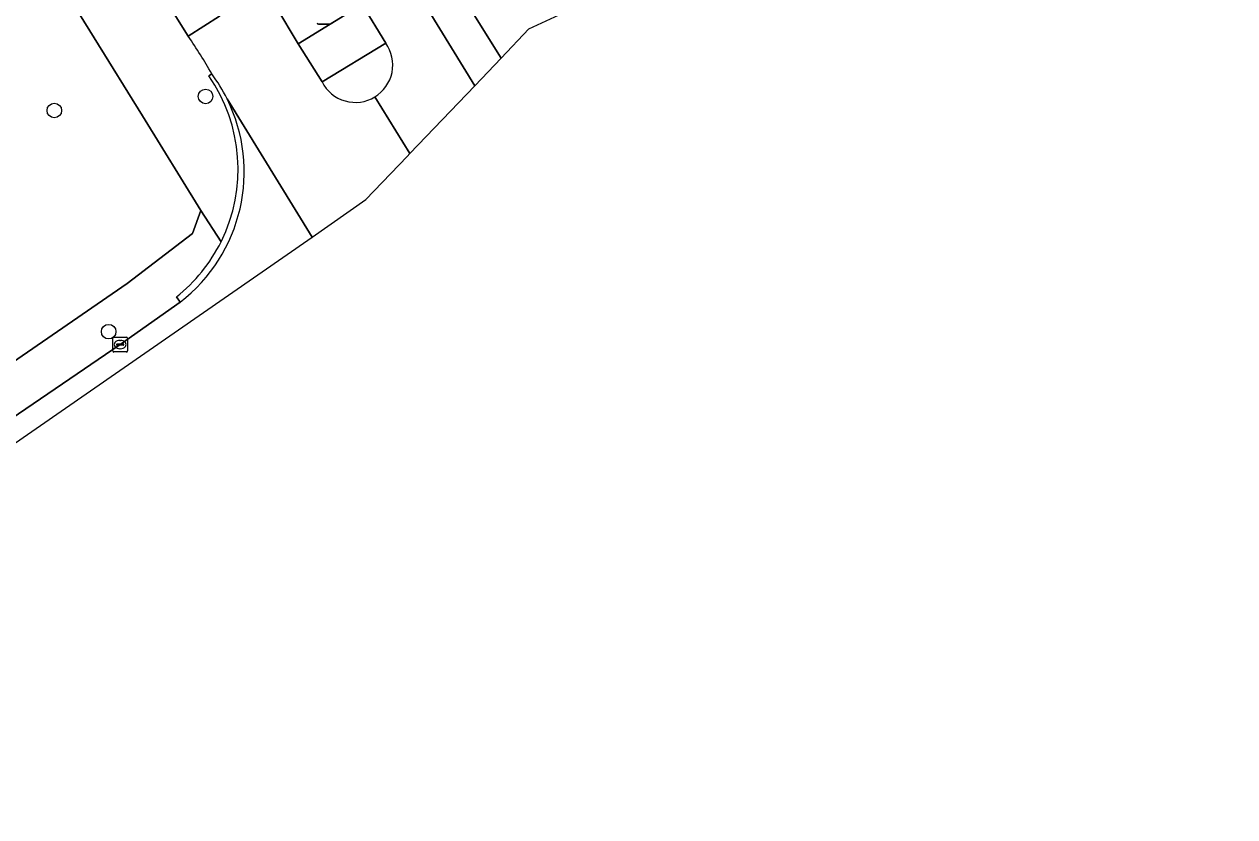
# Model space of a CAD drawing. Extents: x 157767 to 159172, y 387839 to 389425.
# Drawn here: x 158730.9 to 158812.2, y 388017.5 to 388070.6 of the extents above; entities that cross this region are included whole.
import ezdxf

# ---------------------------------------------------------------- set-up
doc = ezdxf.new("R2010")
doc.units = 0
for name, color, linetype in [('IMGEO_Berm_groen', 7, 'Continuous'), ('IMGEO_Boom', 7, 'Continuous'), ('IMGEO_Erf', 7, 'Continuous'), ('IMGEO_Fietspad_open', 7, 'Continuous'), ('IMGEO_Kolk', 7, 'Continuous'), ('IMGEO_Lichtmast', 7, 'Continuous'), ('IMGEO_Rijbaan_lokaal_gesloten', 7, 'Continuous'), ('IMGEO_Verkeerseiland_groen', 7, 'Continuous'), ('IMGEO_Voetpad_open', 7, 'Continuous')]:
    doc.layers.add(name, color=color, linetype=linetype)

msp = doc.modelspace()

# ---------------------------------------------------------------- linework, layer by layer
at = {"layer": 'IMGEO_Berm_groen'}
msp.add_lwpolyline([(158740.295, 388093.103), (158736.089, 388090.495), (158738.301, 388086.925), (158745.451, 388075.668), (158746.985, 388073.135), (158747.767, 388071.845), (158749.269, 388069.332), (158753.558, 388071.961), (158750.922, 388076.09), (158749.797, 388077.971), (158749.242, 388078.803)], close=True, dxfattribs=at)
at = {"layer": 'IMGEO_Boom'}
for centre in [(158743.047, 388065.803), (158732.894, 388064.859), (158736.544, 388050.022)]:
    msp.add_circle(centre, 0.489, dxfattribs=at)
at = {"layer": 'IMGEO_Erf'}
for points in [[(158737.779, 388053.263), (158742.17, 388056.603), (158742.727, 388058.158), (158738.82, 388064.497), (158716.081, 388101.143), (158691.111, 388085.534), (158661.715, 388067.158), (158686.368, 388027.385), (158687.799, 388025.086)], [(158692.292, 388023.949), (158718.867, 388040.551), (158726.396, 388045.415), (158737.779, 388053.263)]]:
    msp.add_lwpolyline(points, dxfattribs=at)
at = {"layer": 'IMGEO_Fietspad_open'}
msp.add_lwpolyline([(158760.955, 388071.476), (158762.89, 388068.369), (158762.89, 388068.369), (158764.763, 388070.328), (158776.102, 388075.6), (158794.916, 388077.498), (158812.157, 388075.952)], dxfattribs=at)
at = {"layer": 'IMGEO_Kolk'}
for p, q in [((158736.89, 388049.657), (158737.742, 388049.657)), ((158736.815, 388048.731), (158736.815, 388049.583)), ((158737.074, 388049.151), (158737.074, 388049.163)), ((158737.512, 388049.114), (158737.114, 388049.114)), ((158737.117, 388049.2), (158737.515, 388049.2)), ((158737.326, 388048.877), (158737.301, 388048.877)), ((158737.303, 388049.437), (158737.328, 388049.437)), ((158737.558, 388049.163), (158737.558, 388049.151)), ((158737.816, 388049.583), (158737.816, 388048.731)), ((158737.742, 388048.657), (158736.89, 388048.657))]:
    msp.add_line(p, q, dxfattribs=at)
for points in [[(158736.89, 388049.657), (158737.742, 388049.657)], [(158736.815, 388048.731), (158736.815, 388049.583)], [(158737.816, 388049.583), (158737.816, 388048.731)], [(158737.742, 388048.657), (158736.89, 388048.657)]]:
    msp.add_lwpolyline(points, dxfattribs=at)
for centre, radius, start, end in [((158736.892, 388049.581), 0.0765, 91.55205, 178.44795), ((158736.892, 388049.581), 0.0765, 91.55205, 178.44795), ((158737.74, 388049.581), 0.0765, 1.55205, 88.44795), ((158737.74, 388049.581), 0.0765, 1.55205, 88.44795), ((158737.114, 388049.16), 0.0403, 85.87752, 175.75265), ((158737.111, 388049.15), 0.0366, 178.93798, 274.71019), ((158737.515, 388049.157), 0.043, 264.86636, 352.45326), ((158737.519, 388049.162), 0.0386, 1.73085, 96.63898), ((158736.892, 388048.733), 0.0765, 181.55205, 268.44795), ((158736.892, 388048.733), 0.0765, 181.55205, 268.44795), ((158737.74, 388048.733), 0.0765, 271.55205, 358.44795), ((158737.74, 388048.733), 0.0765, 271.55205, 358.44795)]:
    msp.add_arc(centre, radius, start, end, dxfattribs=at)
for centre, major_axis, ratio, start_param, end_param in [((158737.302, 388049.157), (-0.387, 0.002), 0.722429, 4.712389, 7.853982), ((158737.327, 388049.157), (-0.39, 0.002), 0.717154, 1.570796, 4.712389)]:
    msp.add_ellipse(centre, major_axis=major_axis, ratio=ratio, start_param=start_param, end_param=end_param, dxfattribs=at)
at = {"layer": 'IMGEO_Lichtmast'}
for p, q in [((158751.422, 388070.646), (158750.632, 388070.646)), ((158750.632, 388070.646), (158751.422, 388070.646))]:
    msp.add_line(p, q, dxfattribs=at)
for centre, start, end in [((158750.632, 388070.746), 180, 270), ((158750.632, 388070.746), 180, 270), ((158751.422, 388070.746), 270, 0), ((158751.422, 388070.746), 270, 0)]:
    msp.add_arc(centre, 0.1, start, end, dxfattribs=at)
at = {"layer": 'IMGEO_Rijbaan_lokaal_gesloten'}
for points in [[(158708.957, 388122.733), (158709.196, 388122.348), (158716.28, 388110.925), (158722.314, 388101.287), (158727.798, 388092.33), (158732.593, 388084.691), (158736.373, 388078.752), (158740.216, 388072.504), (158741.891, 388069.848), (158743.983, 388071.197), (158740.753, 388076.253), (158733.391, 388087.775), (158726.201, 388099.653), (158712.286, 388122.072), (158708.425, 388127.273)], [(158761.125, 388066.522), (158754.085, 388078.005), (158750.922, 388076.09), (158753.558, 388071.961), (158755.149, 388069.378)], [(158750.868, 388066.781), (158749.269, 388069.332), (158747.767, 388071.845), (158746.985, 388073.135), (158743.983, 388071.197), (158741.891, 388069.848)], [(158754.411, 388065.767), (158756.773, 388061.969), (158761.125, 388066.522)], [(158750.198, 388056.37), (158744.491, 388065.65)], [(158744.491, 388065.65), (158750.198, 388056.37), (158753.818, 388058.877), (158756.58, 388061.767), (158756.773, 388061.969)], [(158756.773, 388061.969), (158754.411, 388065.767)], [(158688.808, 388020.7), (158690.997, 388017.476), (158722.39, 388037.107), (158750.198, 388056.37)], [(158741.336, 388052.007), (158737.316, 388049.157), (158728.071, 388042.875), (158720.505, 388037.935), (158693.378, 388021.019)]]:
    msp.add_lwpolyline(points, dxfattribs=at)
msp.add_lwpolyline([(158761.125, 388066.522), (158762.89, 388068.369), (158762.89, 388068.369), (158760.955, 388071.476), (158758.15, 388075.974), (158756.524, 388078.598), (158756.126, 388079.24), (158754.085, 388078.005)], close=True, dxfattribs=at)
for centre, radius, start, end in [((158714.779, 388051.225), 32.892, 29.29701, 34.4853), ((158753.109, 388067.914), 2.511, 301.23616, 35.66227), ((158734.693, 388060.775), 10.944, 26.45115, 36.72939), ((158753.109, 388067.914), 2.511, 206.82647, 301.23148), ((158734.639, 388060.742), 11.007, 307.47776, 26.48026)]:
    msp.add_arc(centre, radius, start, end, dxfattribs=at)
at = {"layer": 'IMGEO_Verkeerseiland_groen'}
msp.add_lwpolyline([(158755.149, 388069.378), (158750.868, 388066.781)], dxfattribs=at)
for start, end in [(301.23616, 35.66227), (206.82647, 301.23148)]:
    msp.add_arc((158753.109, 388067.914), 2.511, start, end, dxfattribs=at)
at = {"layer": 'IMGEO_Voetpad_open'}
for points in [[(158705.712, 388117.72), (158715.101, 388102.438), (158716.081, 388101.143), (158738.82, 388064.497), (158742.727, 388058.158), (158744.092, 388056.055)], [(158741.891, 388069.848), (158740.216, 388072.504)], [(158743.464, 388067.32), (158743.26, 388067.176)], [(158743.26, 388067.176), (158743.464, 388067.32)], [(158744.092, 388056.055), (158742.727, 388058.158), (158742.17, 388056.603), (158737.779, 388053.263), (158726.396, 388045.415), (158728.071, 388042.875), (158737.316, 388049.157)], [(158737.316, 388049.157), (158741.336, 388052.007), (158741.094, 388052.354)], [(158741.094, 388052.354), (158741.336, 388052.007)]]:
    msp.add_lwpolyline(points, dxfattribs=at)
msp.add_lwpolyline([(158750.868, 388066.781), (158755.149, 388069.378), (158753.558, 388071.961), (158749.269, 388069.332)], close=True, dxfattribs=at)
for centre, radius, start, end in [((158714.779, 388051.225), 32.892, 29.29701, 34.4853), ((158734.311, 388060.915), 10.922, 333.57768, 34.97936), ((158734.311, 388060.915), 10.922, 333.57768, 34.97936), ((158734.693, 388060.775), 10.944, 26.45115, 36.72939), ((158734.639, 388060.742), 11.007, 307.47776, 26.48026), ((158734.307, 388060.917), 10.926, 308.40146, 333.58004), ((158734.307, 388060.917), 10.926, 308.40146, 333.58004)]:
    msp.add_arc(centre, radius, start, end, dxfattribs=at)

doc.saveas('drawing.dxf')
